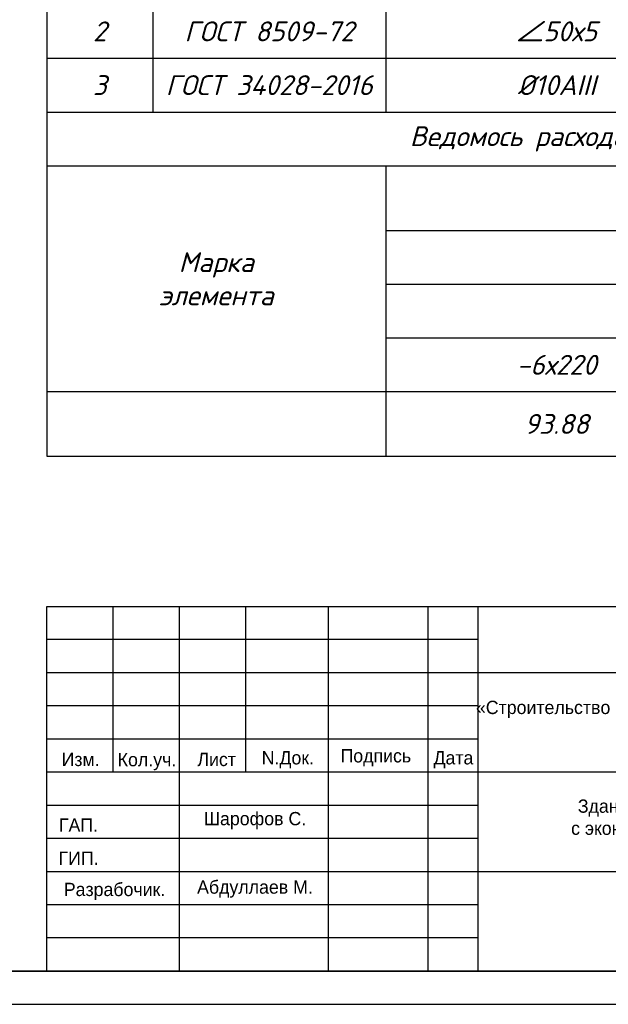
# Model space of a CAD drawing. Header units: millimetres. Extents: x -33345 to 4712671, y -3392 to 121473.
# Tile 362 of 656: x 2075024 to 2083892, y 44501 to 59351. Entities that reach past the tile are written whole.
import ezdxf

# ---------------------------------------------------------------- set-up
doc = ezdxf.new("R2010")
doc.units = ezdxf.units.MM
doc.layers.add('_линия', color=7, linetype='Continuous')
doc.layers.add('ACO-текст', color=7, linetype='Continuous', lineweight=20)
doc.layers.add('Текст', color=7, linetype='Continuous', lineweight=20)
doc.styles.add('ISOCPEUR', font='isocpeui.ttf', dxfattribs={"height": 300})
doc.styles.add('simp 0', font='isocpeui.ttf')
doc.styles.add('simplex 300', font='isocpeui.ttf', dxfattribs={"height": 300})
doc.styles.get("Standard").update_dxf_attribs({"font": 'arial.ttf'})
doc.styles.add('X-U-RW-01$0$StyleROMANS', font='GOTHIC.TTF')
doc.styles.add('новый', font='isocpeui.ttf', dxfattribs={"height": 250})
doc.styles.add('Тохир', font='isocpeui.ttf', dxfattribs={"oblique": 2, "height": 250})

# ---------------------------------------------------------------- blocks, each defined once
blk = doc.blocks.new('awertgre')
at = {"ltscale": 20}
blk.add_lwpolyline([(-49481172, 24226618), (-49439172, 24226618), (-49439172, 24196918), (-49481172, 24196918)], close=True, dxfattribs=at)
at = {"lineweight": 35}
blk.add_lwpolyline([(-49479172, 24226118), (-49439672, 24226118), (-49439672, 24197418), (-49479172, 24197418)], close=True, dxfattribs=at)
blk = doc.blocks.new('*T1325')
at = {"color": 0, "linetype": 'ByBlock', "lineweight": -2, "transparency": 16777216}
for p, q in [((0, 0), (18500, 0)), ((0, 0), (0, -20933)), ((18500, 0), (18500, -20933)), ((0, -1190), (18500, -1190)), ((1597, -1190), (1597, -15743)), ((5106, -1190), (5106, -15743)), ((10256, -1190), (10256, -15743)), ((12937, -1190), (12937, -15743)), ((14479, -1190), (14479, -15743)), ((16294, -1190), (16294, -15743)), ((0, -2604), (18500, -2604)), ((0, -3578), (18500, -3578)), ((0, -4389), (18500, -4389)), ((0, -5200), (18500, -5200)), ((0, -6011), (18500, -6011)), ((0, -6822), (18500, -6822)), ((0, -7633), (18500, -7633)), ((0, -8444), (18500, -8444)), ((0, -9255), (18500, -9255)), ((0, -10066), (18500, -10066)), ((0, -10877), (18500, -10877)), ((0, -11688), (18500, -11688)), ((0, -12499), (18500, -12499)), ((0, -13310), (18500, -13310)), ((0, -14121), (18500, -14121)), ((0, -14932), (18500, -14932)), ((0, -15743), (18500, -15743)), ((0, -16554), (18500, -16554)), ((5106, -16554), (5106, -20933)), ((5106, -17527), (18500, -17527)), ((16294, -17527), (16294, -20933)), ((5106, -18338), (16294, -18338)), ((5106, -19149), (16294, -19149)), ((10256, -19149), (10256, -20933)), ((12937, -19149), (12937, -20933)), ((14479, -19149), (14479, -20933)), ((0, -19960), (18500, -19960)), ((0, -20933), (18500, -20933))]:
    blk.add_line(p, q, dxfattribs=at)
at = {"color": 0, "lineweight": 25, "transparency": 16777216, "char_height": 300, "attachment_point": 5}
for s, insert, width, style in [('Спецификация материалов на Cтойкы на одном этажу ', (9250, -595), 18497, 'ISOCPEUR'), ('Марка поз', (798, -1897), 1593.63, 'ISOCPEUR'), ('L элемента, мм', (11596, -1897), 2678.11, 'ISOCPEUR'), ('Кол-   во', (13708, -1897), 1539.62, 'ISOCPEUR'), ('Масса   ед, кг', (15387, -1897), 1811.84, 'ISOCPEUR'), ('Обозначение', (3351, -1897), 3505.98, 'ISOCPEUR'), ('Наименование', (7681, -1897), 5146.91, 'ISOCPEUR'), ('Примеч.', (17397, -1897), 2202.92, 'ISOCPEUR'), ('{\\C230;Стойки СТ-1\\fISOCPEUR|b0|i1|c238|p34;     \\fISOCPEUR|b0|i1|c204|p34;шт}', (7681, -3091), 5146.91, 'ISOCPEUR'), ('{\\C230;22}', (13708, -3091), 1539.62, 'ISOCPEUR'), ('{\\C230;34.05}', (15387, -3091), 1811.84, 'Тохир'), ('{\\C230;749.00}', (17397, -3091), 2202.92, 'Тохир'), ('1', (798, -3983), 1593.63, 'ISOCPEUR'), ('ГОСТ 105-76*', (3351, -3983), 3505.98, 'ISOCPEUR'), ('-6х270', (7681, -3983), 5146.91, 'ISOCPEUR'), ('120', (11596, -3983), 2678.11, 'ISOCPEUR'), ('2', (13708, -3983), 1539.62, 'ISOCPEUR'), ('{\\C5;1.24}', (15387, -3983), 1811.84, 'ISOCPEUR'), ('{\\C5;2.49}', (17397, -3983), 2202.92, 'ISOCPEUR'), ('2', (798, -4794), 1593.63, 'ISOCPEUR'), ('ГОСТ 8509-72', (3351, -4794), 3505.98, 'ISOCPEUR'), ('∠50х5', (7681, -4794), 5146.91, 'ISOCPEUR'), ('4120', (11596, -4794), 2678.11, 'ISOCPEUR'), ('2', (13708, -4794), 1539.62, 'ISOCPEUR'), ('{\\C5;15.53}', (15387, -4794), 1811.84, 'ISOCPEUR'), ('{\\C5;31.06}', (17397, -4794), 2202.92, 'ISOCPEUR'), ('3', (798, -5605), 1593.63, 'ISOCPEUR'), ('{\\C5;ГОСТ 34028-2016}', (3351, -5605), 3505.98, 'ISOCPEUR'), ('%%C10АIII', (7681, -5605), 5146.91, 'ISOCPEUR'), ('100', (11596, -5605), 2678.11, 'ISOCPEUR'), ('8', (13708, -5605), 1539.62, 'ISOCPEUR'), ('{\\C5;0.06}', (15387, -5605), 1811.84, 'ISOCPEUR'), ('{\\C5;0.49}', (17397, -5605), 2202.92, 'ISOCPEUR'), ('{\\C230;Стойки СТ-2\\fISOCPEUR|b0|i1|c238|p34;     \\fISOCPEUR|b0|i1|c204|p34;шт}', (7681, -6416), 5146.91, 'ISOCPEUR'), ('{\\C230;7}', (13708, -6416), 1539.62, 'ISOCPEUR'), ('{\\C230;68.22}', (15387, -6416), 1811.84, 'ISOCPEUR'), ('{\\C230;477.53}', (17397, -6416), 2202.92, 'ISOCPEUR'), ('1', (798, -7227), 1593.63, 'ISOCPEUR'), ('ГОСТ 105-76*', (3351, -7227), 3505.98, 'ISOCPEUR'), ('-6х220', (7681, -7227), 5146.91, 'ISOCPEUR'), ('270', (11596, -7227), 2678.11, 'ISOCPEUR'), ('2', (13708, -7227), 1539.62, 'ISOCPEUR'), ('{\\C5;2.80}', (15387, -7227), 1811.84, 'ISOCPEUR'), ('{\\C5;5.60}', (17397, -7227), 2202.92, 'ISOCPEUR'), ('2', (798, -8038), 1593.63, 'ISOCPEUR'), ('ГОСТ 8509-72', (3351, -8038), 3505.98, 'ISOCPEUR'), ('∠50х5', (7681, -8038), 5146.91, 'ISOCPEUR'), ('4120', (11596, -8038), 2678.11, 'ISOCPEUR'), ('4', (13708, -8038), 1539.62, 'ISOCPEUR'), ('{\\C5;15.53}', (15387, -8038), 1811.84, 'ISOCPEUR'), ('{\\C5;62.13}', (17397, -8038), 2202.92, 'ISOCPEUR'), ('3', (798, -8849), 1593.63, 'ISOCPEUR'), ('{\\C5;ГОСТ 34028-2016}', (3351, -8849), 3505.98, 'ISOCPEUR'), ('%%C10АIII', (7681, -8849), 5146.91, 'ISOCPEUR'), ('100', (11596, -8849), 2678.11, 'ISOCPEUR'), ('8', (13708, -8849), 1539.62, 'ISOCPEUR'), ('{\\C5;0.06}', (15387, -8849), 1811.84, 'ISOCPEUR'), ('{\\C5;0.49}', (17397, -8849), 2202.92, 'ISOCPEUR'), ('{\\C230;Стойки СТ-3\\fISOCPEUR|b0|i1|c238|p34;     \\fISOCPEUR|b0|i1|c204|p34;шт}', (7681, -9660), 5146.91, 'ISOCPEUR'), ('{\\C230;0}', (13708, -9660), 1539.62, 'ISOCPEUR'), ('{\\C230;39.31}', (15387, -9660), 1811.84, 'Тохир'), ('{\\C230;0.00}', (17397, -9660), 2202.92, 'Тохир'), ('1', (798, -10471), 1593.63, 'ISOCPEUR'), ('ГОСТ 105-76*', (3351, -10471), 3505.98, 'ISOCPEUR'), ('-6х120', (7681, -10471), 5146.91, 'ISOCPEUR'), ('370', (11596, -10471), 2678.11, 'ISOCPEUR'), ('2', (13708, -10471), 1539.62, 'ISOCPEUR'), ('{\\C5;4.71}', (15387, -10471), 1811.84, 'ISOCPEUR'), ('{\\C5;9.41}', (17397, -10471), 2202.92, 'ISOCPEUR'), ('2', (798, -11282), 1593.63, 'ISOCPEUR'), ('ГОСТ 8509-72', (3351, -11282), 3505.98, 'ISOCPEUR'), ('∠50х5', (7681, -11282), 5146.91, 'ISOCPEUR'), ('3900', (11596, -11282), 2678.11, 'ISOCPEUR'), ('2', (13708, -11282), 1539.62, 'ISOCPEUR'), ('{\\C5;14.70}', (15387, -11282), 1811.84, 'ISOCPEUR'), ('{\\C5;29.41}', (17397, -11282), 2202.92, 'ISOCPEUR'), ('3', (798, -12093), 1593.63, 'ISOCPEUR'), ('{\\C5;ГОСТ 34028-2016}', (3351, -12093), 3505.98, 'ISOCPEUR'), ('%%C10АIII', (7681, -12093), 5146.91, 'ISOCPEUR'), ('100', (11596, -12093), 2678.11, 'ISOCPEUR'), ('8', (13708, -12093), 1539.62, 'ISOCPEUR'), ('{\\C5;0.06}', (15387, -12093), 1811.84, 'ISOCPEUR'), ('{\\C5;0.49}', (17397, -12093), 2202.92, 'ISOCPEUR'), ('{\\C230;Стойки СТ-4\\fISOCPEUR|b0|i1|c238|p34;     \\fISOCPEUR|b0|i1|c204|p34;шт}', (7681, -12904), 5146.91, 'ISOCPEUR'), ('{\\C230;0}', (13708, -12904), 1539.62, 'ISOCPEUR'), ('{\\C230;70.46}', (15387, -12904), 1811.84, 'ISOCPEUR'), ('{\\C230;0.00}', (17397, -12904), 2202.92, 'ISOCPEUR'), ('ГОСТ 105-76*', (3351, -13715), 3505.98, 'ISOCPEUR'), ('1', (798, -13715), 1593.63, 'ISOCPEUR'), ('-6х220', (7681, -13715), 5146.91, 'ISOCPEUR'), ('370', (11596, -13715), 2678.11, 'ISOCPEUR'), ('2', (13708, -13715), 1539.62, 'ISOCPEUR'), ('{\\C5;5.58}', (15387, -13715), 1811.84, 'ISOCPEUR'), ('{\\C5;11.15}', (17397, -13715), 2202.92, 'ISOCPEUR'), ('2', (798, -14526), 1593.63, 'ISOCPEUR'), ('ГОСТ 8509-72', (3351, -14526), 3505.98, 'ISOCPEUR'), ('∠50х5', (7681, -14526), 5146.91, 'ISOCPEUR'), ('3900', (11596, -14526), 2678.11, 'ISOCPEUR'), ('4', (13708, -14526), 1539.62, 'ISOCPEUR'), ('{\\C5;14.70}', (15387, -14526), 1811.84, 'ISOCPEUR'), ('{\\C5;58.81}', (17397, -14526), 2202.92, 'ISOCPEUR'), ('3', (798, -15337), 1593.63, 'ISOCPEUR'), ('%%C10АIII', (7681, -15337), 5146.91, 'ISOCPEUR'), ('100', (11596, -15337), 2678.11, 'ISOCPEUR'), ('8', (13708, -15337), 1539.62, 'ISOCPEUR'), ('{\\C5;ГОСТ 34028-2016}', (3351, -15337), 3505.98, 'ISOCPEUR'), ('{\\C5;0.06}', (15387, -15337), 1811.84, 'ISOCPEUR'), ('{\\C5;0.49}', (17397, -15337), 2202.92, 'ISOCPEUR'), ('\\A1;Ведомось расхода стали на элемент, кг', (9250, -16148), 18497, 'ISOCPEUR'), ('\\A1;Изделия арматурные', (11803, -17040), 13391.39, 'ISOCPEUR'), ('Марка \\Pэлемента', (2553, -18257), 5102.61, 'ISOCPEUR'), ('\\A1; Арматура класса  А-III', (10700, -17933), 11185.47, 'ISOCPEUR'), ('Всего', (17397, -18744), 2202.92, 'Тохир'), ('{\\C5;ГОСТ 34028-2016}', (10700, -18744), 11185.47, 'ISOCPEUR'), ('∠50х5', (11596, -19555), 2678.11, 'ISOCPEUR'), ('%%C10АIII', (13708, -19555), 1539.62, 'ISOCPEUR'), ('Итого', (15387, -19555), 1811.84, 'Тохир'), ('93.88', (7681, -20447), 5146.91, 'ISOCPEUR'), ('1118.33', (11596, -20447), 2678.11, 'новый'), ('14.31', (13708, -20447), 1539.62, 'simplex 300'), ('1226.53', (15387, -20447), 1811.84, 'simplex 300'), ('1226.53', (17397, -20447), 2202.92, 'ISOCPEUR')]:
    blk.add_mtext(s, dxfattribs=dict(at, insert=insert, width=width, style=style))
at = {"color": 0, "lineweight": 25, "transparency": 16777216, "insert": (7681, -19555), "char_height": 300, "width": 5146.91, "attachment_point": 5}
blk.add_mtext('{\\fISOCPEUR|b0|i1|c204|p34;-6х220\\fISOCPEUR|b0|i1|c0|p34; }', dxfattribs=at)
blk = doc.blocks.new('medgor')
at = {"ltscale": 25}
for p, q in [((-44011134, 22929075), (-44011134, 22934575)), ((-44010134, 22932075), (-44010134, 22934575)), ((-44009134, 22929075), (-44009134, 22934575)), ((-44008134, 22932075), (-44008134, 22934575)), ((-44006889, 22929075), (-44006889, 22934575)), ((-44005389, 22929075), (-44005389, 22934575)), ((-44004634, 22929075), (-44004634, 22934575)), ((-44004634, 22934075), (-44011134, 22934075)), ((-43992634, 22933575), (-44011134, 22933575)), ((-44004634, 22933075), (-44011134, 22933075)), ((-44004634, 22932575), (-44011134, 22932575)), ((-43992634, 22932075), (-44011134, 22932075)), ((-44004634, 22931575), (-44011134, 22931575)), ((-44004634, 22931075), (-44011134, 22931075)), ((-43992634, 22930575), (-44011134, 22930575)), ((-44004634, 22930075), (-44011134, 22930075)), ((-44004634, 22929575), (-44011134, 22929575))]:
    blk.add_line(p, q, dxfattribs=at)
blk.add_lwpolyline([(-44011134, 22934575), (-43992634, 22934575), (-43992634, 22929075), (-44011134, 22929075)], close=True, dxfattribs=at)
at = {"layer": 'Текст', "char_height": 200, "attachment_point": 8, "style": 'X-U-RW-01$0$StyleROMANS'}
for s, insert, width in [('\\pxqc;«Строительство 5-этажного административного здания Управления Департамента по борьбе с экономическими преступлениями города Ташкента»', (-43998711, 22932559), 11910.39), ('Изм.', (-44010625, 22932165), 748.42), ('Лист', (-44008575, 22932165), 748.42), ('Подпись', (-44006177, 22932165), 748.42), ('Кол.уч.', (-44009625, 22932105), 748.42), ('N.Док.', (-44007503, 22932135), 748.42), ('Дата', (-44005008, 22932135), 748.42), ('Здание Департамента по борьбе\\P с экономическими преступлениями', (-44001076, 22931070), 11910.39), ('ГАП.', (-44010657, 22931178), 748.42), ('Шарофов С.', (-44007998, 22931215), 2029.72), ('ГИП.', (-44010657, 22930678), 748.42), ('Разрабочик.', (-44010114, 22930147), 748.42), ('Абдуллаев М.', (-44007998, 22930183), 2180.46)]:
    blk.add_mtext(s, dxfattribs=dict(at, insert=insert, width=width))

msp = doc.modelspace()

# ---------------------------------------------------------------- block references
for name, p in [('*T1325', (2075432.788, 73701.326, 1359241.5)), ('medgor', (46086566.896, -22884073.497, 1359241.5))]:
    msp.add_blockref(name, p)
at = {"layer": '_линия', "color": 18, "true_color": 0x000000}
msp.add_blockref('awertgre', (51533604.725, -24152417.108, 1359241.5), dxfattribs=at)

# ---------------------------------------------------------------- texts
at = {"layer": 'ACO-текст', "char_height": 300, "width": 3709.09797, "attachment_point": 1, "style": 'simp 0'}
for insert in [(1835901.187, 58582.633), (1950520.376, 58582.633)]:
    msp.add_mtext('\\pi-651.92829,l900;Дюбель-шпильки\\P\\pi183.75353;М12х130', dxfattribs=dict(at, insert=insert))

doc.saveas('drawing.dxf')
